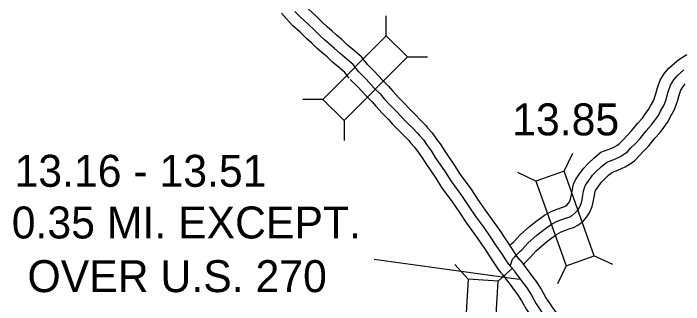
# Model space of a CAD drawing. Extents: x -83719 to 153526, y -11835 to 11446.
# Drawn here: x -5132.7 to -4837.5, y -2785.8 to -2657.5 of the extents above; entities that cross this region are included whole.
import ezdxf

# ---------------------------------------------------------------- set-up
doc = ezdxf.new("R2010")
doc.units = 0
for name, color, linetype in [('Level 10', 7, 'Continuous'), ('Level 15', 7, 'Continuous'), ('Level 20', 7, 'Continuous'), ('Level 25', 7, 'Continuous'), ('Level 58', 7, 'Continuous'), ('Level 59', 7, 'Continuous')]:
    doc.layers.add(name, color=color, linetype=linetype)

msp = doc.modelspace()

# ---------------------------------------------------------------- linework, layer by layer
at = {"layer": 'Level 10'}
for points in [[(-4914.06, -2759.84), (-4913.25, -2758.98), (-4912.31, -2758.17), (-4909.58, -2755.02), (-4905.38, -2751.44), (-4902.66, -2749.19), (-4898.86, -2746.44), (-4895.57, -2744.59), (-4893.22, -2743.78), (-4891.23, -2743.07), (-4889.94, -2742.64), (-4889.41, -2742.36), (-4888.81, -2741.86), (-4888.19, -2741.12), (-4887.84, -2740.61), (-4887.34, -2739.39), (-4887.16, -2738.65), (-4886.82, -2736.79), (-4886.51, -2734.92), (-4886, -2732.78), (-4885.13, -2730.82), (-4883.43, -2728.22), (-4881.56, -2725.68), (-4879.64, -2723.59), (-4876.98, -2721.15), (-4873.93, -2718.63), (-4870.84, -2717.49), (-4869.2, -2716.85), (-4867.96, -2716.24), (-4866.94, -2715.65), (-4865.74, -2714.81), (-4864.35, -2713.36), (-4862.25, -2711.2), (-4860.44, -2709.29), (-4857.8, -2706.01), (-4855.67, -2703.66), (-4854.41, -2701.94), (-4852.95, -2699.91), (-4852.11, -2698.24), (-4850.72, -2695.73), (-4850.01, -2693.77), (-4849.73, -2692.89), (-4849.15, -2690.69), (-4847.88, -2686.91), (-4845.9, -2683.86), (-4844.08, -2681.59), (-4840.57, -2678.49), (-4838.82, -2677.21), (-4836.13, -2675.66)], [(-4908.33, -2768.19), (-4907.43, -2767.39), (-4906.31, -2766.2), (-4905.22, -2765.25), (-4902.52, -2762.14), (-4898.95, -2759.1), (-4896.54, -2757.1), (-4893.47, -2754.88), (-4891.45, -2753.75), (-4889.91, -2753.22), (-4887.95, -2752.52), (-4886.02, -2751.87), (-4883.8, -2750.72), (-4881.7, -2748.94), (-4880.21, -2747.17), (-4878.99, -2745.37), (-4877.83, -2742.54), (-4877.37, -2740.76), (-4876.97, -2738.5), (-4876.7, -2736.9), (-4876.49, -2735.99), (-4876.32, -2735.62), (-4875.22, -2733.93), (-4873.83, -2732.05), (-4872.56, -2730.66), (-4870.41, -2728.7), (-4868.87, -2727.42), (-4867.28, -2726.84), (-4865.16, -2726), (-4863.24, -2725.06), (-4861.57, -2724.1), (-4859.21, -2722.45), (-4857.14, -2720.29), (-4855.04, -2718.12), (-4852.91, -2715.88), (-4850.19, -2712.51), (-4847.91, -2709.99), (-4846.31, -2707.82), (-4844.36, -2705.1), (-4843.27, -2702.92), (-4841.58, -2699.88), (-4840.54, -2696.99), (-4840.12, -2695.69), (-4839.56, -2693.56), (-4838.8, -2691.3), (-4837.78, -2689.72), (-4836.81, -2688.51)]]:
    msp.add_lwpolyline(points, dxfattribs=at)
at = {"layer": 'Level 15'}
for points in [[(-4976.82, -2680.06), (-4979.43, -2676.62), (-4982.49, -2673.98), (-4985.52, -2671.45), (-4987.92, -2669.22), (-4990.38, -2667.07), (-4992.41, -2665.37), (-4994.52, -2663.39), (-4996.56, -2661.48), (-4999.65, -2658.5), (-5002.79, -2655.63)], [(-4984.8, -2686.09), (-4986.75, -2683.5), (-4988.96, -2681.61), (-4992.14, -2678.95), (-4994.61, -2676.65), (-4996.88, -2674.67), (-4999.05, -2672.85), (-5001.35, -2670.69), (-5003.45, -2668.74), (-5006.5, -2665.79), (-5009.77, -2662.8), (-5012.5, -2659.96), (-5014.69, -2657.35)], [(-4977.28, -2679.53), (-4973.79, -2683.01), (-4970.24, -2686.91), (-4967.54, -2689.53), (-4965.62, -2691.84), (-4963.14, -2694.54), (-4960.27, -2697.37), (-4958.4, -2699.45), (-4955.83, -2702.11), (-4953.3, -2704.65), (-4951.05, -2706.98), (-4950.29, -2707.95), (-4948.22, -2710.12), (-4946.36, -2712.86), (-4944.78, -2714.99), (-4942.75, -2718.21), (-4938.4, -2724.6), (-4935.89, -2728.5), (-4931.21, -2734.83), (-4927.96, -2739.79), (-4924.98, -2744.26), (-4921.5, -2748.97), (-4918.56, -2753.12), (-4916.31, -2756.53), (-4913.34, -2761.03), (-4912.14, -2762.88), (-4910.71, -2765.03), (-4910.09, -2765.78)], [(-4984.34, -2686.62), (-4981.02, -2689.92), (-4977.43, -2693.87), (-4974.89, -2696.34), (-4973.15, -2698.43), (-4970.33, -2701.49), (-4967.5, -2704.28), (-4965.71, -2706.27), (-4962.97, -2709.1), (-4960.45, -2711.65), (-4958.58, -2713.58), (-4957.84, -2714.51), (-4956.04, -2716.41), (-4954.52, -2718.65), (-4953.04, -2720.65), (-4951.11, -2723.7), (-4946.74, -2730.12), (-4944.12, -2734.19), (-4939.42, -2740.55), (-4936.3, -2745.3), (-4933.17, -2750.01), (-4929.61, -2754.82), (-4926.82, -2758.77), (-4924.65, -2762.04), (-4921.71, -2766.51), (-4920.5, -2768.37), (-4918.75, -2771.01), (-4917.8, -2772.15)], [(-4910.25, -2765.59), (-4908.22, -2767.82), (-4907.47, -2769.07), (-4905.94, -2771.02), (-4904.1, -2773.54), (-4902.51, -2775.62), (-4900.28, -2779.09), (-4898.25, -2782.87), (-4895.72, -2786.59), (-4894.36, -2788.49), (-4893.01, -2790.38), (-4892.15, -2791.81)], [(-4917.64, -2772.34), (-4916.27, -2773.83), (-4915.72, -2774.74), (-4913.92, -2777.05), (-4912.11, -2779.53), (-4910.7, -2781.37), (-4908.91, -2784.17), (-4906.81, -2788.06), (-4903.93, -2792.3), (-4902.49, -2794.32), (-4901.37, -2795.87), (-4900.74, -2796.94)]]:
    msp.add_lwpolyline(points, dxfattribs=at)
at = {"layer": 'Level 20'}
for p, q in [((-4968.52, -2667.37), (-4968.54, -2658.57)), ((-4959.16, -2676.69), (-4950.36, -2676.66)), ((-4996.45, -2695.44), (-5005.25, -2695.47)), ((-4987.09, -2704.75), (-4987.07, -2713.55)), ((-4890.14, -2726.98), (-4886.36, -2719.03)), ((-4902.58, -2731.4), (-4910.52, -2727.62)), ((-4876.87, -2764.29), (-4868.93, -2768.07)), ((-4932.46, -2774.69), (-4938.3, -2768.11)), ((-4889.31, -2768.71), (-4893.09, -2776.66)), ((-4919.28, -2775.47), (-4912.7, -2769.62))]:
    msp.add_line(p, q, dxfattribs=at)
for points in [[(-4968.52, -2667.37), (-4996.45, -2695.44), (-4987.09, -2704.75), (-4959.16, -2676.69)], [(-4902.58, -2731.4), (-4889.31, -2768.71), (-4876.87, -2764.29), (-4890.14, -2726.98)], [(-4932.46, -2774.69), (-4934.8, -2814.22), (-4921.62, -2815), (-4919.28, -2775.47)]]:
    msp.add_lwpolyline(points, close=True, dxfattribs=at)
at = {"layer": 'Level 25'}
msp.add_line((-4973.86, -2765.86), (-4909.92, -2774.61), dxfattribs=at)
at = {"layer": 'Level 59'}
for points in [[(-4980.81, -2683.07), (-4983.09, -2680.06), (-4985.73, -2677.8), (-4988.83, -2675.2), (-4991.26, -2672.94), (-4993.63, -2670.87), (-4995.73, -2669.11), (-4997.94, -2667.04), (-5000.01, -2665.11), (-5003.08, -2662.15), (-5006.28, -2659.22), (-5008.78, -2656.62)], [(-4980.81, -2683.07), (-4977.4, -2686.46), (-4973.84, -2690.39), (-4971.22, -2692.94), (-4969.39, -2695.13), (-4966.74, -2698.01), (-4963.88, -2700.83), (-4962.05, -2702.86), (-4959.4, -2705.6), (-4956.88, -2708.15), (-4954.81, -2710.28), (-4954.06, -2711.23), (-4952.13, -2713.26), (-4950.44, -2715.76), (-4948.91, -2717.82), (-4946.93, -2720.95), (-4942.57, -2727.36), (-4940.01, -2731.34), (-4935.31, -2737.69), (-4932.13, -2742.55), (-4929.07, -2747.13), (-4925.56, -2751.9), (-4922.69, -2755.95), (-4920.48, -2759.28), (-4917.52, -2763.77), (-4916.32, -2765.62), (-4914.73, -2768.02), (-4913.95, -2768.97)], [(-4913.95, -2768.97), (-4912.96, -2765.78), (-4911.94, -2764.73), (-4910.93, -2763.81), (-4909.78, -2762.59), (-4908.77, -2761.71), (-4906.05, -2758.58), (-4902.17, -2755.27), (-4899.6, -2753.14), (-4896.16, -2750.66), (-4893.51, -2749.17), (-4891.57, -2748.5), (-4889.59, -2747.8), (-4887.98, -2747.26), (-4886.61, -2746.54), (-4885.25, -2745.4), (-4884.2, -2744.15), (-4883.42, -2742.99), (-4882.58, -2740.97), (-4882.26, -2739.71), (-4881.9, -2737.64), (-4881.6, -2735.91), (-4881.25, -2734.38), (-4880.73, -2733.22), (-4879.33, -2731.08), (-4877.69, -2728.87), (-4876.1, -2727.12), (-4873.7, -2724.93), (-4871.4, -2723.03), (-4869.06, -2722.16), (-4867.18, -2721.43), (-4865.6, -2720.65), (-4864.26, -2719.87), (-4862.47, -2718.63), (-4860.74, -2716.82), (-4858.64, -2714.66), (-4856.68, -2712.58), (-4853.99, -2709.26), (-4851.79, -2706.82), (-4850.36, -2704.88), (-4848.66, -2702.5), (-4847.69, -2700.58), (-4846.15, -2697.8), (-4845.28, -2695.38), (-4844.92, -2694.29), (-4844.36, -2692.13), (-4843.34, -2689.11), (-4841.84, -2686.79), (-4840.44, -2685.05), (-4837.44, -2682.39)], [(-4913.95, -2768.97), (-4912.24, -2770.83), (-4911.6, -2771.91), (-4909.93, -2774.03), (-4908.11, -2776.53), (-4906.61, -2778.49), (-4904.59, -2781.63), (-4902.53, -2785.47), (-4899.83, -2789.45), (-4898.43, -2791.4), (-4897.19, -2793.13), (-4896.44, -2794.37)]]:
    msp.add_lwpolyline(points, dxfattribs=at)

# ---------------------------------------------------------------- texts
at = {"layer": 'Level 25'}
for s, p in [('13.16 - 13.51', (-5132.25, -2733.92)), ('0.35 MI. EXCEPT.', (-5133.48, -2756.69)), ('OVER U.S. 270', (-5126.54, -2780.34))]:
    msp.add_text(s, height=14.08, dxfattribs=at).set_placement(p)
at = {"layer": 'Level 58'}
msp.add_text('13.85', height=14.08, dxfattribs=at).set_placement((-4913.04, -2711.26))

doc.saveas('drawing.dxf')
